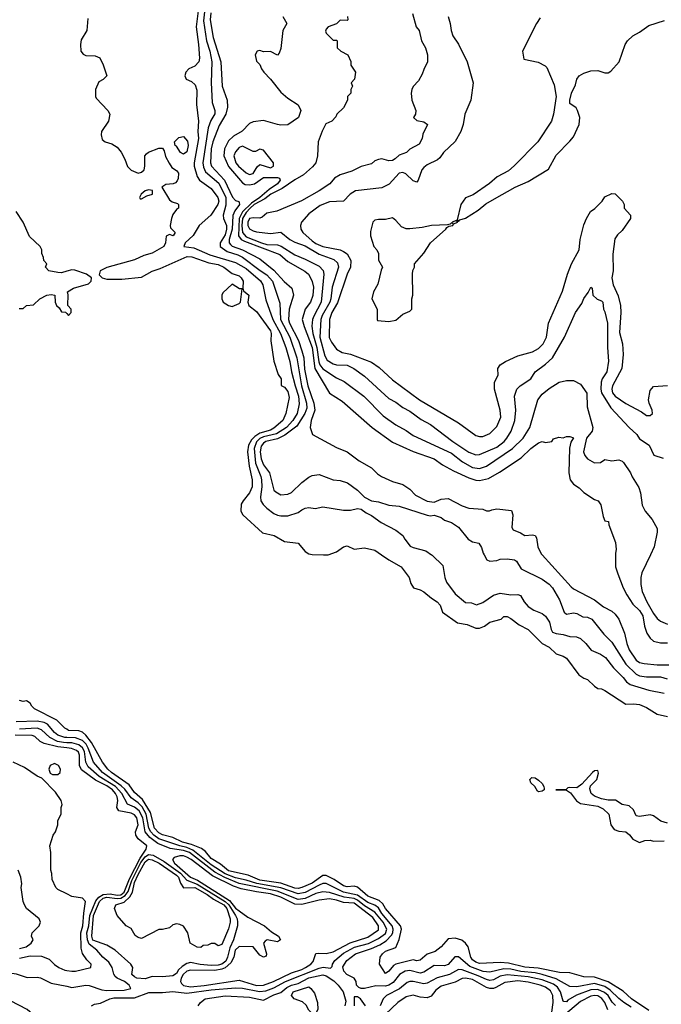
# Model space of a CAD drawing. Header units: inches. Extents: x 2348352 to 2479776, y 460422 to 613655.
# Tile 276 of 590: x 2379730 to 2383414, y 567419 to 573072. Entities that reach past the tile are written whole.
import ezdxf

# ---------------------------------------------------------------- set-up
doc = ezdxf.new("R2010")
doc.units = ezdxf.units.IN
doc.header["$MEASUREMENT"] = 0
for name, color, linetype in [('C3576', 7, 'Continuous'), ('C3577', 7, 'Continuous'), ('C3586', 7, 'Continuous'), ('C3587', 7, 'Continuous')]:
    doc.layers.add(name, color=color, linetype=linetype)

msp = doc.modelspace()

# ---------------------------------------------------------------- linework, layer by layer
at = {"layer": 'C3576', "color": 4}
for points, elevation in [([(2380000, 568998.1), (2379990, 569004.5), (2379942.7, 569050), (2379815.6, 569115.6), (2379799, 569130), (2379790, 569148), (2379770, 569162), (2379750, 569158), (2379730, 569164)], 64), ([(2380000, 568951.4), (2379990, 568951.7), (2379950, 568963.5), (2379930, 568978.9), (2379890, 569026.6), (2379870, 569037.6), (2379830, 569045.6), (2379710, 569040.4)], 68), ([(2380000, 568891.5), (2379950, 568897.3), (2379870, 568916), (2379848, 568928), (2379816.8, 568956.8), (2379802.6, 568962.6), (2379704.8, 568964.8)], 76), ([(2380000, 568921.2), (2379981.6, 568921.6), (2379948.2, 568928.2), (2379902.4, 568950), (2379855.3, 568995.3), (2379830, 569004.2), (2379730, 568999.4)], 72), ([(2380000, 568053), (2379950, 568078), (2379938, 568090), (2379916.4, 568136.4), (2379915.3, 568170), (2379909, 568190), (2379909, 568290), (2379904, 568330), (2379922, 568390), (2379935.3, 568410), (2379948.7, 568450), (2379950, 568474), (2379968, 568510), (2379968.7, 568550), (2379974, 568566), (2379969, 568590), (2379936.6, 568636.6), (2379857.5, 568717.5), (2379830, 568729.3), (2379758.3, 568778.3), (2379693.2, 568810)], 84), ([(2379730, 567740.5), (2379768, 567750), (2379795.3, 567770), (2379808, 567790), (2379798, 567810), (2379802, 567830), (2379842, 567870), (2379849, 567890), (2379842, 567910), (2379770, 567969.2), (2379757.2, 567990), (2379749.2, 568010), (2379738, 568090), (2379742, 568110), (2379737.2, 568150), (2379721.2, 568190)], 88), ([(2379730, 567684.2), (2379790, 567696.9), (2379855.1, 567695.1), (2379898.9, 567678.9), (2379930, 567647), (2379954, 567630), (2379990, 567616), (2380000, 567614.2)], 84), ([(2380000, 567254.2), (2379990, 567257.2), (2379930, 567241.2), (2379910, 567246), (2379870, 567284), (2379830, 567339), (2379773.2, 567390), (2379630, 567465.1), (2379610, 567473.2), (2379570, 567475.1), (2379543.7, 567490), (2379518, 567538), (2379514, 567570), (2379528, 567590), (2379610.3, 567610.3), (2379710, 567594.4), (2379772.3, 567572.3), (2379830, 567575.3), (2379850, 567572), (2379910, 567541.1), (2380000, 567522.6)], 76)]:
    msp.add_lwpolyline(points, dxfattribs=dict(at, elevation=elevation))
at = {"layer": 'C3576', "color": 4, "elevation": 84}
msp.add_lwpolyline([(2379930, 568801.2), (2379904.7, 568790), (2379898, 568770), (2379905.4, 568745.4), (2379918, 568738), (2379950, 568738), (2379962, 568750), (2379964, 568770), (2379953.2, 568790)], close=True, dxfattribs=at)
at = {"layer": 'C3577', "color": 4, "elevation": 64}
for points in [[(2380000, 571627.3), (2379970, 571618.9), (2379950, 571619.6), (2379898, 571630), (2379878, 571650), (2379886, 571670), (2379868.4, 571688.4), (2379867.3, 571707.3), (2379858, 571730), (2379858, 571750), (2379848, 571770), (2379786.6, 571826.6), (2379749.5, 571910), (2379709.8, 571969.8)], [(2379727.3, 571412.7), (2379750, 571414), (2379768.4, 571431.6), (2379810, 571434), (2379846, 571470), (2379886, 571490), (2379910, 571494.8), (2379931.3, 571490), (2379934, 571450), (2379942, 571430), (2379956.9, 571416.9), (2379970, 571394), (2379992.7, 571392.7), (2380000, 571384.8)]]:
    msp.add_lwpolyline(points, dxfattribs=at)
at = {"layer": 'C3586', "color": 4}
for points, elevation in [([(2381474.6, 570000), (2381500.4, 569999.6), (2381501.6, 570000)], 64), ([(2381808, 570000), (2381850.7, 569970.7), (2381921, 569930), (2381966.8, 569870), (2381975.3, 569835.3), (2381991, 569811), (2382030, 569798.8), (2382050, 569787.3), (2382094.8, 569750), (2382126.8, 569730), (2382144.9, 569710), (2382158, 569670), (2382244.7, 569610), (2382299.9, 569599.9), (2382350, 569579.1), (2382370, 569578), (2382399, 569590), (2382430, 569613.4), (2382495.3, 569630), (2382510, 569644.7), (2382530, 569644.7), (2382550, 569634.8), (2382597.5, 569597.5), (2382650.4, 569570.4), (2382730.3, 569490.3), (2382770.8, 569470), (2382810, 569431), (2382850, 569418.8), (2382870, 569406.8), (2382941, 569310), (2382970, 569290.8), (2382990, 569284.7), (2383030, 569244.7), (2383050, 569231.3), (2383070, 569231), (2383090, 569221), (2383210, 569142), (2383255.3, 569144.7), (2383290, 569141), (2383330, 569123), (2383390, 569085.3), (2383450, 569072.2)], 64), ([(2382095, 570000), (2382098, 569998), (2382159.1, 569939.1), (2382170.6, 569870), (2382181.7, 569841.7), (2382230, 569774.8), (2382290, 569726), (2382323.6, 569723.6), (2382352.7, 569712.7), (2382390, 569726.8), (2382450, 569767.3), (2382490, 569778.8), (2382550, 569770.7), (2382590, 569771), (2382606, 569766), (2382626.8, 569730), (2382650, 569702.8), (2382682.4, 569682.4), (2382730, 569662), (2382750, 569647.3), (2382772.1, 569612.1), (2382782, 569570), (2382790, 569556), (2382810, 569547.3), (2382850, 569542.8), (2382890, 569530.7), (2382928.1, 569528.1), (2382950, 569519.1), (2382981.6, 569490), (2383012.2, 569452.2), (2383066, 569430), (2383094, 569410), (2383139.1, 569350), (2383196.3, 569296.3), (2383214, 569270), (2383234.9, 569254.9), (2383343.4, 569223.4), (2383430, 569206)], 68), ([(2382396.3, 570000), (2382412, 569970), (2382430, 569962.8), (2382470, 569967.3), (2382490, 569974.8), (2382530, 569977.3), (2382570.6, 569970.6), (2382582.8, 569962.8), (2382610, 569918.8), (2382730, 569859.3), (2382770, 569830.6), (2382790.5, 569810), (2382830, 569741), (2382856, 569670), (2382870, 569658.8), (2382910, 569666.8), (2382930, 569662.8), (2382964.5, 569644.5), (2382990, 569641), (2383016, 569630), (2383083.5, 569543.5), (2383130, 569498.8), (2383210, 569372.7), (2383270, 569314), (2383290, 569305.7), (2383330, 569298.7), (2383410, 569299.5), (2383447.2, 569287.2)], 72), ([(2382729.8, 570000), (2382896.1, 569816.1), (2382910, 569804.9), (2383030, 569742), (2383082, 569702), (2383130, 569677.1), (2383150, 569658), (2383170.5, 569630), (2383203.8, 569550), (2383215.8, 569490), (2383230, 569454.8), (2383270, 569395.5), (2383290, 569381.6), (2383315.1, 569375.1), (2383390, 569367.4), (2383527.7, 569367.7)], 76), ([(2383151.3, 570000), (2383151, 569930), (2383164, 569890), (2383194.9, 569810), (2383217.1, 569770), (2383250, 569717.3), (2383290, 569680.4), (2383308.7, 569650), (2383318.4, 569590), (2383330.5, 569550), (2383350, 569522), (2383370, 569504.4), (2383410, 569494), (2383450, 569493.7)], 84), ([(2383352, 570000), (2383303.4, 569896.6), (2383297.3, 569870), (2383297.3, 569830), (2383304.9, 569790), (2383330.5, 569730), (2383370, 569662.8), (2383390, 569634.8), (2383410, 569618.8), (2383450, 569600.7)], 88), ([(2383343.3, 567383.3), (2383242.9, 567450), (2383194.8, 567494.8), (2383108.6, 567548.6), (2383030, 567575.3), (2382970, 567578), (2382890, 567600.9), (2382830, 567601.1), (2382707.7, 567627.7), (2382630, 567632), (2382536.3, 567656.3), (2382490, 567659.8), (2382370, 567653.3), (2382350, 567660.5), (2382330, 567674.5), (2382319.7, 567690), (2382305.6, 567750), (2382290.9, 567770.9), (2382268.2, 567788.2), (2382230, 567798.7), (2382190, 567796), (2382150, 567749.3), (2382116.7, 567723.3), (2382070, 567706.6), (2382030, 567672.7), (2382010, 567669.6), (2381990, 567674), (2381890.3, 567649.7), (2381877.3, 567642.7), (2381850, 567609), (2381830, 567595.3), (2381796, 567650), (2381799.3, 567690), (2381813.2, 567710), (2381830, 567724), (2381890, 567744.7), (2381908.3, 567791.7), (2381922, 567850), (2381916.2, 567870), (2381830, 567969.7), (2381815.8, 567995.8), (2381794.7, 568014.7), (2381730, 568039.3), (2381670, 568091.1), (2381650, 568098), (2381610, 568093.3), (2381590, 568098.5), (2381536.1, 568136.1), (2381490, 568159.1), (2381470, 568159.2), (2381410, 568115.5), (2381350.8, 568089.2), (2381330, 568084.5), (2381310, 568086.4), (2381230, 568113.8), (2381110, 568131.3), (2381041.6, 568161.6), (2380930, 568185.7), (2380883.2, 568223.2), (2380830, 568256), (2380797, 568297), (2380774.2, 568314.2), (2380717.5, 568337.5), (2380665.6, 568350), (2380610, 568377.1), (2380550, 568392.1), (2380530, 568403.5), (2380504.1, 568430), (2380480.4, 568520.4), (2380435.1, 568595.1), (2380390, 568634.7), (2380358.4, 568678.4), (2380256.9, 568750), (2380235.4, 568770), (2380206, 568810), (2380143.2, 568923.2), (2380110, 568963.5), (2380090, 568981.3), (2380070, 568989.7), (2380010, 568991.8), (2380000, 568998.1)], 64), ([(2383242.2, 567402.2), (2383199.7, 567430), (2383170, 567452.4), (2383121.4, 567501.4), (2383090, 567521.8), (2383030, 567538.2), (2382930, 567519.8), (2382890, 567521.1), (2382810, 567565.3), (2382731.1, 567591.1), (2382690, 567599.9), (2382607.8, 567607.8), (2382550, 567620.2), (2382510, 567622.3), (2382430, 567603.9), (2382391.4, 567608.6), (2382315.5, 567635.5), (2382250, 567691.8), (2382228.8, 567691.2), (2382190, 567648), (2382170, 567640.5), (2382110, 567642.4), (2382050, 567603.6), (2382030, 567598.7), (2381970, 567614), (2381942.8, 567610), (2381910.2, 567589.8), (2381875, 567545), (2381850, 567528.7), (2381830, 567522.7), (2381774.2, 567525.8), (2381710.4, 567509.6), (2381690, 567509.7), (2381676.6, 567516.6), (2381663.6, 567530), (2381661.6, 567550), (2381649.8, 567569.8), (2381608.4, 567590), (2381591.1, 567610), (2381585.3, 567634.7), (2381607.8, 567670), (2381658.4, 567710), (2381750, 567739.7), (2381798.5, 567761.5), (2381835.4, 567784.6), (2381864.6, 567815.4), (2381872.7, 567830), (2381875.3, 567850), (2381868, 567870), (2381810, 567941.5), (2381790, 567973.7), (2381770, 567988.7), (2381730, 568003.2), (2381670, 568045.4), (2381590, 568063), (2381490, 568112), (2381470, 568112.1), (2381450, 568103.8), (2381370, 568061.1), (2381330, 568054.3), (2381230, 568088), (2381092.7, 568112.7), (2381030, 568132.9), (2380970, 568145.4), (2380909.2, 568169.2), (2380830, 568220.6), (2380725.1, 568305.1), (2380690, 568320.4), (2380649.4, 568329.4), (2380530, 568368.4), (2380500.7, 568390), (2380482.4, 568410), (2380472.6, 568430), (2380457, 568510), (2380432.5, 568552.5), (2380410, 568575.5), (2380370, 568604.8), (2380334, 568654), (2380313.7, 568673.7), (2380206, 568750), (2380153.7, 568810), (2380124.2, 568890), (2380112, 568912), (2380090, 568933.8), (2380050, 568949.8), (2380000, 568951.4)], 68), ([(2380142, 567410), (2380159.3, 567420.7), (2380194.8, 567425.2), (2380248.6, 567451.4), (2380270, 567456), (2380390, 567456), (2380472.3, 567487.7), (2380550, 567486.7), (2380610, 567493.4), (2380690, 567482.6), (2380830, 567503), (2380970, 567514.2), (2381010, 567511.2), (2381108, 567492), (2381143.9, 567496.1), (2381190, 567514), (2381255.6, 567550), (2381450, 567626.7), (2381472, 567632), (2381514, 567626), (2381523.7, 567636.3), (2381527, 567650), (2381540.5, 567670), (2381590, 567712.3), (2381652.4, 567747.6), (2381732.3, 567767.7), (2381790, 567796.2), (2381830, 567825.2), (2381838.9, 567850), (2381816.8, 567890), (2381770, 567947.8), (2381710, 567984.5), (2381670, 568017.2), (2381650, 568025.8), (2381594.2, 568034.2), (2381510, 568061.2), (2381470, 568065.1), (2381430, 568055.1), (2381370, 568027.4), (2381330, 568021.8), (2381208.3, 568068.3), (2380990, 568113.7), (2380907.4, 568147.4), (2380850, 568178.5), (2380705.4, 568290), (2380670, 568302), (2380593.6, 568313.6), (2380522.6, 568342.6), (2380477.3, 568377.3), (2380451.4, 568410), (2380437.4, 568490), (2380417.1, 568530), (2380390, 568551.6), (2380349, 568569), (2380317.3, 568630), (2380279.8, 568670), (2380187.3, 568727.3), (2380123.3, 568783.3), (2380110.8, 568810), (2380101.7, 568870), (2380090.9, 568890.9), (2380070, 568909.8), (2380030, 568920.6), (2380000, 568921.2)], 72), ([(2380000, 567522.6), (2380030, 567516.5), (2380110, 567528.7), (2380130, 567527), (2380202.2, 567502.2), (2380230, 567499.2), (2380330, 567500.2), (2380369.2, 567510), (2380359.5, 567530), (2380331.2, 567551.2), (2380289, 567569), (2380279, 567579), (2380270, 567593.2), (2380260.3, 567630), (2380241.5, 567661.5), (2380208.5, 567690), (2380173.5, 567730), (2380130, 567765.3), (2380120.4, 567790), (2380116.1, 567830), (2380126.7, 567870), (2380133.5, 567930), (2380167.5, 568012.5), (2380185.3, 568034.7), (2380210, 568049.6), (2380250, 568053.3), (2380290, 568045.6), (2380310, 568048.2), (2380330, 568062.8), (2380361, 568139), (2380421.3, 568258.7), (2380456.2, 568310), (2380460.9, 568330), (2380409.5, 568370), (2380397, 568390), (2380394.5, 568410), (2380410.9, 568450), (2380403.1, 568490), (2380390, 568507.8), (2380370, 568516.8), (2380299.3, 568530), (2380288.3, 568548.3), (2380293.3, 568590), (2380289.8, 568610), (2380280.3, 568630), (2380263.1, 568650), (2380230, 568673.7), (2380165.9, 568705.9), (2380085.5, 568765.5), (2380073.1, 568790), (2380074.4, 568850), (2380067.2, 568867.2), (2380056.3, 568876.3), (2380028.3, 568888.3), (2380000, 568891.5)], 76), ([(2383450, 568459.1), (2383411.3, 568470), (2383370, 568501), (2383350, 568506.8), (2383290, 568498), (2383270, 568502), (2383255.3, 568535.3), (2383230, 568558), (2383190, 568566.8), (2383150.8, 568590.8), (2383110, 568591), (2383070, 568598.8), (2383030, 568614.8), (2383011, 568630), (2383004, 568656), (2383007.1, 568672.9), (2383044.7, 568710), (2383053.7, 568746.3), (2383050, 568762), (2383030, 568758.8), (2383019, 568750), (2382957.5, 568682.5), (2382930, 568662.8), (2382890, 568664.7), (2382878, 568662), (2382868, 568652), (2382809.2, 568650), (2382870, 568649.2), (2382893.2, 568633.2), (2382926.6, 568586.6), (2382950, 568572.3), (2383050, 568557.2), (2383080.9, 568540.9), (2383112.7, 568510), (2383125.2, 568450), (2383143.2, 568423.2), (2383170, 568413.2), (2383210, 568408.7), (2383232.1, 568392.1), (2383250, 568368), (2383288.4, 568348.4), (2383319.6, 568360.4), (2383350, 568362), (2383370, 568355.3), (2383430, 568358)], 56), ([(2380000, 567614.2), (2380030, 567608.9), (2380050, 567608.9), (2380138, 567630), (2380141.2, 567650), (2380115.4, 567675.4), (2380091.6, 567711.6), (2380082.2, 567742.2), (2380080.7, 567830), (2380092.2, 567870), (2380097.6, 567942.4), (2380108.7, 568008.7), (2380090, 568028), (2380030, 568038), (2380000, 568053)], 84), ([(2383151.6, 567411.6), (2383132.2, 567432.2), (2383108.6, 567470), (2383088, 567488), (2383050, 567503.4), (2383010, 567502), (2382927.6, 567472.4), (2382877.3, 567442.7), (2382870, 567433.2), (2382854.6, 567434.6), (2382850, 567438), (2382836.3, 567490), (2382817.7, 567517.7), (2382794.9, 567534.9), (2382730, 567560.6), (2382650, 567577.6), (2382530, 567588.8), (2382490, 567581.4), (2382450, 567560.4), (2382430, 567556.8), (2382410, 567560.9), (2382363, 567583), (2382270, 567616.8), (2382250, 567618.3), (2382198.8, 567590), (2382127.9, 567572.1), (2382070, 567540.5), (2382050, 567537.4), (2381990, 567549.7), (2381970, 567549.7), (2381955.6, 567544.4), (2381911.4, 567508.6), (2381835.5, 567470), (2381817.1, 567450), (2381800.3, 567410)], 72), ([(2380755.3, 567410), (2380768, 567430), (2380795.3, 567450), (2380910, 567468), (2381050, 567461.1), (2381130, 567442.4), (2381190, 567473.4), (2381230, 567487.2), (2381264.8, 567515.2), (2381290, 567528.4), (2381330, 567539.3), (2381390, 567571), (2381470, 567589.1), (2381490, 567583.6), (2381533.4, 567553.4), (2381558.2, 567530), (2381586.9, 567490), (2381602.9, 567437.1), (2381596.5, 567410)], 68), ([(2382786.7, 567373.3), (2382793.5, 567430), (2382792.1, 567470), (2382777.5, 567497.5), (2382750, 567517.6), (2382719.3, 567530), (2382650, 567547), (2382590, 567553.3), (2382516.4, 567543.6), (2382464.6, 567515.4), (2382450, 567509.8), (2382430, 567509.8), (2382410, 567516.4), (2382330, 567562.2), (2382290.3, 567569.7), (2382270, 567566.6), (2382230, 567547.3), (2382150, 567524), (2382120.2, 567499.8), (2382093.7, 567466.3), (2382070, 567456.9), (2382030, 567460.4), (2381990, 567471.6), (2381950, 567462), (2381902, 567430), (2381830, 567363.5)], 76), ([(2381716.4, 567410), (2381686.6, 567450), (2381670, 567462.9), (2381650, 567462), (2381650.3, 567410)], 72), ([(2383107.2, 567387.2), (2383089.7, 567430), (2383073.3, 567453.3), (2383050, 567468.4), (2383030, 567470.7), (2383010, 567466.2), (2382950, 567436.4), (2382828.6, 567331.4)], 76)]:
    msp.add_lwpolyline(points, dxfattribs=dict(at, elevation=elevation))
for points, elevation in [([(2382710, 568639), (2382702.7, 568642.7), (2382689, 568670), (2382665.2, 568690), (2382659, 568710), (2382670, 568721), (2382690, 568718.8), (2382710, 568706.8), (2382730, 568686), (2382740.7, 568670), (2382741, 568659), (2382741, 568650), (2382730, 568642.7)], 56), ([(2380830, 567642.9), (2380767.1, 567647.1), (2380710, 567658.9), (2380690, 567653.3), (2380663, 567637), (2380642.6, 567617.4), (2380630, 567596), (2380610, 567582), (2380550, 567577.2), (2380490, 567579.6), (2380450, 567565.4), (2380402, 567570), (2380390, 567577.2), (2380374, 567590), (2380379, 567630), (2380369, 567650), (2380279, 567730), (2380230, 567758), (2380150, 567788.2), (2380143.9, 567810), (2380153.6, 567930), (2380188.2, 568010), (2380210, 568028.4), (2380230, 568033.7), (2380290, 568027.1), (2380310, 568029.5), (2380336.5, 568043.5), (2380352.9, 568067.1), (2380374.9, 568130), (2380426.5, 568233.5), (2380450, 568266.8), (2380470, 568280.1), (2380496.3, 568276.3), (2380560, 568240), (2380652.8, 568172.8), (2380690, 568131.9), (2380750, 568109), (2380910.1, 568010.1), (2380931.3, 567990), (2380969.3, 567930), (2380979.1, 567910), (2380981.3, 567890), (2380980.2, 567870), (2380958.2, 567790), (2380937.4, 567742.6), (2380923.2, 567690), (2380912.9, 567667.1), (2380891.5, 567650), (2380870, 567644.3)], 72), ([(2380670, 568088.2), (2380736.4, 568090), (2380807.2, 568050), (2380842.7, 568022.7), (2380903.2, 567990), (2380919, 567970), (2380939.1, 567910), (2380939.6, 567890), (2380930, 567853.2), (2380890, 567762), (2380870, 567755.3), (2380850, 567768), (2380830, 567768), (2380810, 567758), (2380783.6, 567756.4), (2380770, 567746), (2380750, 567748), (2380708.7, 567770), (2380695.3, 567830), (2380670, 567868), (2380650, 567878), (2380630, 567882), (2380610, 567875.3), (2380590, 567858), (2380550, 567848), (2380530, 567848), (2380430, 567798), (2380410, 567802), (2380393.6, 567813.6), (2380370, 567855.3), (2380342, 567870), (2380289.3, 567930), (2380274, 567970), (2380282, 567990), (2380330, 568006.4), (2380363.1, 568036.9), (2380377.2, 568062.8), (2380390, 568118.7), (2380410, 568165.2), (2380450, 568237.1), (2380470, 568251.6), (2380490, 568249.1), (2380531.5, 568230), (2380630, 568161.1), (2380642.2, 568150), (2380654.1, 568114.1)], 68), ([(2380650, 568271.8), (2380617.5, 568262.5), (2380608, 568250), (2380618.9, 568230), (2380711.6, 568150), (2380751.1, 568131.1), (2380934.3, 568014.3), (2380970, 567971.1), (2380990, 567955), (2381040, 567920), (2381135.8, 567870), (2381175.3, 567835.3), (2381217.1, 567810), (2381226.8, 567790), (2381210, 567778), (2381150.9, 567789.1), (2381138.8, 567781.2), (2381131, 567770), (2381146.8, 567710), (2381144.7, 567695.3), (2381131, 567689), (2381110, 567701.2), (2381070, 567749), (2380990, 567752), (2380968.2, 567730), (2380960.3, 567690), (2380942.8, 567657.2), (2380910.8, 567629.2), (2380890, 567620.2), (2380850, 567614), (2380710, 567615.3), (2380690, 567608.9), (2380668.6, 567591.4), (2380658, 567570), (2380654, 567550), (2380658.5, 567538.5), (2380670, 567526.5), (2380710, 567519.3), (2380790, 567527.1), (2380990, 567558.3), (2381090, 567527.5), (2381130, 567528.4), (2381187.6, 567550), (2381290, 567600.8), (2381350, 567618.9), (2381371.3, 567630), (2381401.3, 567650), (2381414.9, 567665.1), (2381429.7, 567710.3), (2381446.2, 567713.8), (2381490, 567711.3), (2381530, 567720.3), (2381627.3, 567772.7), (2381730, 567803.9), (2381790, 567846.7), (2381790.9, 567870), (2381757.6, 567917.6), (2381650, 567999.8), (2381590, 568003.7), (2381550, 568018), (2381510, 568024.1), (2381450, 568017.2), (2381350, 567992.1), (2381310, 567994), (2381230, 568033.6), (2381170, 568053.2), (2381090, 568064.2), (2381002.5, 568082.5), (2380957, 568097), (2380837.7, 568157.7), (2380715.4, 568250), (2380690, 568264.4), (2380670, 568271.6)], 76), ([(2381430, 567367.8), (2381406, 567370), (2381390, 567386), (2381375.2, 567415.2), (2381353.9, 567433.9), (2381306.6, 567450), (2381291.6, 567470), (2381300.5, 567490), (2381390, 567519.1), (2381402.8, 567510), (2381423.4, 567483.4), (2381440.4, 567430), (2381442.4, 567390)], 64)]:
    msp.add_lwpolyline(points, close=True, dxfattribs=dict(at, elevation=elevation))
at = {"layer": 'C3587', "color": 4}
for points, elevation in [([(2380757.4, 573137.4), (2380743.7, 573030), (2380756, 572930), (2380762, 572850), (2380759.5, 572830), (2380735.6, 572804.4), (2380700.7, 572790), (2380683.8, 572770), (2380679.1, 572750), (2380686, 572730), (2380717.2, 572717.2), (2380738.6, 572698.5), (2380746.4, 572666.4), (2380745.1, 572585.1), (2380757.1, 572490), (2380752.7, 572430), (2380757, 572390), (2380731.7, 572250), (2380731.7, 572230), (2380750, 572170.8), (2380762.4, 572150), (2380830, 572101.6), (2380868.7, 572050), (2380874.4, 572030), (2380868.5, 572010), (2380827, 571950), (2380761.6, 571890), (2380726.4, 571833.6), (2380680.7, 571790), (2380672, 571770), (2380730, 571762), (2380822.2, 571722.2), (2380970, 571677.4), (2381030, 571644), (2381112.7, 571572.7), (2381127.2, 571550), (2381144.2, 571464.2), (2381183.2, 571350), (2381226.9, 571270), (2381257.7, 571190), (2381281.1, 571110), (2381290.2, 571050), (2381311.1, 570970), (2381331.8, 570910), (2381334.2, 570865.8), (2381322.7, 570810), (2381298.5, 570770), (2381262, 570730), (2381204.9, 570695.1), (2381130, 570676.1), (2381110, 570667), (2381090, 570648), (2381076.8, 570610), (2381085.1, 570525.1), (2381115.2, 570450), (2381118.3, 570430), (2381120.3, 570390), (2381112.4, 570332.4), (2381115.5, 570310), (2381128.7, 570288.7), (2381150, 570267.3), (2381190, 570237.3), (2381210, 570226.8), (2381230, 570222.8), (2381270, 570222.8), (2381330, 570242.8), (2381350, 570258.8), (2381370, 570266.8), (2381390, 570271), (2381426.4, 570266.4), (2381470, 570276), (2381590, 570256), (2381630, 570256), (2381670, 570266), (2381690, 570261), (2381719.8, 570239.8), (2381750, 570226), (2381805.2, 570185.2), (2381890, 570141), (2381930.6, 570110.6), (2381941, 570090), (2381972, 570050), (2381990, 570041), (2382062, 570022), (2382095, 570000)], 68), ([(2380798.4, 573190), (2380785, 573065), (2380803.6, 572950), (2380822.7, 572890), (2380832.9, 572830), (2380830.3, 572710), (2380835.9, 572595.9), (2380850.5, 572550), (2380850.5, 572530.5), (2380827.7, 572492.3), (2380812.9, 572450), (2380782.4, 572250), (2380785.4, 572225.4), (2380798, 572198), (2380874, 572134), (2380912.9, 572050), (2380913.6, 572006.4), (2380898, 571950), (2380900.7, 571930), (2380917.4, 571890), (2380918.5, 571870), (2380910, 571837), (2380882, 571790), (2380881, 571770), (2380921.2, 571741.2), (2380982.3, 571722.3), (2381010, 571707.6), (2381111.1, 571631.1), (2381150, 571607), (2381182, 571570), (2381224.2, 571444.2), (2381228, 571350), (2381282, 571250), (2381322.2, 571130), (2381348.3, 570970), (2381377.2, 570870), (2381378, 570842), (2381368, 570810), (2381321, 570739), (2381253.5, 570686.5), (2381210, 570666.2), (2381144.4, 570650), (2381130, 570641), (2381116, 570624), (2381111.1, 570590), (2381116.5, 570550), (2381130, 570517.1), (2381163.7, 570470), (2381190, 570371.3), (2381200.4, 570360.4), (2381230, 570344.9), (2381270, 570347.3), (2381290, 570357.3), (2381350, 570414.8), (2381390, 570446), (2381410, 570454.8), (2381450, 570461), (2381530, 570431), (2381570, 570426), (2381613.2, 570413.2), (2381670, 570371), (2381710.8, 570330), (2381750, 570310.4), (2381790, 570303.7), (2381850, 570285.3), (2381910, 570278), (2382070, 570227.7), (2382090, 570224), (2382110, 570226.8), (2382150, 570214.8), (2382170, 570198), (2382210, 570186), (2382250, 570158), (2382304.7, 570090), (2382330, 570074), (2382366, 570066), (2382382, 570042), (2382391, 570010), (2382396.3, 570000)], 72), ([(2380827.1, 573110), (2380823.9, 573070), (2380840.2, 572970), (2380884.9, 572830), (2380893.7, 572690), (2380920.9, 572610), (2380923.6, 572570), (2380913.8, 572530), (2380876.4, 572463.6), (2380838.4, 572370), (2380830.2, 572330), (2380825.8, 572250), (2380831.7, 572230), (2380907.1, 572150), (2380952, 572052), (2380970, 572034), (2380988, 572028), (2380990, 572022), (2380991.5, 572010), (2380965, 571975), (2380953.2, 571946.8), (2380950.6, 571870), (2380932.9, 571810), (2380933.8, 571790), (2380940.1, 571780.1), (2380950.7, 571770.8), (2381010, 571750.2), (2381110, 571698), (2381190, 571634.6), (2381249.2, 571569.2), (2381293.4, 571530), (2381303, 571490), (2381278, 571410), (2381274.2, 571350), (2381280.2, 571330), (2381331, 571230), (2381350, 571170.7), (2381361.1, 571130), (2381365.8, 571065.8), (2381385.6, 570970), (2381419.1, 570870), (2381424, 570830), (2381403.1, 570770), (2381398.8, 570730), (2381412, 570690), (2381550, 570614.8), (2381610, 570590.7), (2381679.9, 570539.9), (2381750, 570498.8), (2381784.7, 570464.7), (2381808.3, 570448.3), (2381870, 570420.7), (2381930, 570402.8), (2381970, 570376), (2382002, 570342), (2382070, 570307), (2382110, 570301.6), (2382150, 570318.8), (2382190, 570322.8), (2382270, 570280.7), (2382310, 570267.3), (2382390, 570261), (2382410, 570251.3), (2382428.4, 570251.6), (2382441.2, 570258.8), (2382470, 570262.8), (2382554.8, 570254.8), (2382561, 570230), (2382556.9, 570156.9), (2382563.5, 570143.5), (2382606.4, 570126.4), (2382631, 570111), (2382674, 570114), (2382690.6, 570110.6), (2382697.5, 570097.5), (2382705.3, 570045.3), (2382725.1, 570005.1), (2382729.8, 570000)], 76), ([(2381240.7, 573090), (2381264.7, 573050), (2381240.5, 573010), (2381230, 572906), (2381219.8, 572880.2), (2381210, 572868.7), (2381170, 572888.7), (2381130, 572888), (2381110, 572895.3), (2381094, 572890), (2381082, 572870), (2381090, 572834), (2381110, 572814), (2381118, 572790), (2381131.3, 572770), (2381170.6, 572730.6), (2381230, 572654.8), (2381270, 572621), (2381330, 572582), (2381344.7, 572550), (2381330.7, 572509.3), (2381270, 572468.7), (2381230, 572466), (2381210, 572469.3), (2381130, 572492.7), (2381070, 572486), (2381050, 572476), (2381008.5, 572431.5), (2380957.1, 572402.9), (2380930, 572376.2), (2380906.9, 572330), (2380902.8, 572290), (2380930, 572228.9), (2381010, 572135.8), (2381025.7, 572125.7), (2381050, 572123.2), (2381078.4, 572130), (2381130, 572164.9), (2381210, 572166), (2381222, 572162), (2381226, 572150), (2381210.2, 572130), (2381162.7, 572097.3), (2381109.4, 572050), (2381061, 572019), (2381010, 571968.4), (2380989.6, 571930), (2380986.9, 571830), (2381001.5, 571810), (2381020.7, 571800.6), (2381223.2, 571723.2), (2381270, 571682.6), (2381367.1, 571627.1), (2381388.2, 571610), (2381396.5, 571596.5), (2381409.1, 571569.1), (2381416.5, 571536.5), (2381412.6, 571487.4), (2381400.3, 571450), (2381370, 571409.3), (2381353.1, 571350), (2381363.9, 571310), (2381410.1, 571190), (2381425.5, 571070), (2381510, 570928), (2381581.7, 570881.7), (2381754.8, 570730), (2381870, 570645.5), (2381990, 570592.7), (2382110, 570550.4), (2382157, 570517), (2382222, 570482), (2382310, 570441.1), (2382350, 570428.5), (2382370, 570426.7), (2382421.3, 570438.7), (2382485.6, 570474.4), (2382610, 570556.3), (2382666, 570610), (2382710, 570642.8), (2382730, 570651), (2382750, 570644.7), (2382786, 570650), (2382795.3, 570664.7), (2382825.6, 570674.4), (2382850, 570671), (2382870, 570678), (2382890, 570678), (2382910, 570672), (2382894, 570646), (2382888.1, 570611.9), (2382884, 570470), (2382891, 570430), (2382910, 570404.7), (2382943.5, 570383.5), (2382970, 570358), (2383030, 570318), (2383052, 570310), (2383066.4, 570286.4), (2383079.8, 570219.8), (2383090, 570194), (2383112, 570190), (2383112.7, 570172.7), (2383150.9, 570070.9), (2383156, 570030), (2383151.3, 570010), (2383151.3, 570000)], 84), ([(2381612, 573090), (2381614, 573070), (2381610, 573066), (2381570, 573068), (2381550, 573048), (2381502, 573030), (2381490, 573018), (2381485.4, 573005.4), (2381490, 572994), (2381530, 572954), (2381550, 572954), (2381554, 572950), (2381554, 572910), (2381574, 572890), (2381614, 572870), (2381631.1, 572831.1), (2381632, 572810), (2381658, 572770), (2381652, 572730), (2381634, 572710), (2381642, 572690), (2381632, 572670), (2381632, 572650), (2381612, 572630), (2381612, 572610), (2381590, 572566), (2381552, 572530), (2381545.4, 572514.6), (2381522, 572490), (2381487.1, 572472.9), (2381467.5, 572432.5), (2381444.9, 572370), (2381441, 572290), (2381430.5, 572249.5), (2381412.4, 572227.6), (2381359.6, 572180.4), (2381310, 572153), (2381236.7, 572103.3), (2381172.4, 572070), (2381137.2, 572042.8), (2381076.9, 572010), (2381054.5, 571990), (2381030, 571964.8), (2381009.6, 571930), (2381005.2, 571890), (2381010.2, 571850), (2381030, 571826), (2381118, 571790), (2381150, 571781.5), (2381210, 571778.3), (2381231.2, 571771.2), (2381310, 571721.3), (2381370, 571697.1), (2381450, 571656.4), (2381471.8, 571631.8), (2381476.5, 571610), (2381460.9, 571450), (2381418.9, 571370), (2381411.7, 571350), (2381407.8, 571312.2), (2381412.9, 571270), (2381437, 571190), (2381447, 571107), (2381452.7, 571090), (2381470, 571067.2), (2381550, 571015.5), (2381593.8, 570993.8), (2381706.8, 570910), (2381817.3, 570797.3), (2381890, 570744.9), (2381950, 570713.4), (2381990, 570685.5), (2382210, 570583.7), (2382272.8, 570532.8), (2382330, 570501.3), (2382370, 570494.4), (2382410, 570508.2), (2382559.5, 570610), (2382620.9, 570670), (2382659.3, 570730), (2382705.2, 570890), (2382730, 570921), (2382770, 570954.8), (2382828.7, 570990), (2382870, 571000.5), (2382910, 571000.3), (2382950, 570979.3), (2382987.5, 570927.5), (2382988.5, 570850), (2383021.6, 570730), (2383017.3, 570710), (2382984.4, 570670), (2382968, 570590), (2382976, 570570), (2382990, 570551.3), (2383030, 570527.3), (2383066, 570530), (2383090, 570546), (2383130, 570538.8), (2383170, 570544.7), (2383190, 570538), (2383198, 570530), (2383238, 570470), (2383246.4, 570446.4), (2383285.4, 570385.4), (2383295.3, 570355.3), (2383305.4, 570285.4), (2383321, 570250), (2383362.5, 570202.5), (2383390.6, 570150.6), (2383390.8, 570130), (2383373.7, 570046.3), (2383352, 570000)], 88), ([(2381986.4, 573106.4), (2382006, 573030), (2382024.7, 573010), (2382038, 572950), (2382061, 572910), (2382071.1, 572868.9), (2382071.1, 572828.9), (2382050, 572786), (2382042, 572758), (2382019.8, 572720.2), (2381990, 572688), (2381981, 572670), (2381978.8, 572650), (2381982.8, 572610), (2382004.7, 572550), (2382002, 572530), (2381992, 572510), (2382010, 572492), (2382050, 572484.7), (2382071.3, 572470), (2382045.4, 572414.6), (2382042, 572390), (2382023.6, 572356.4), (2381970, 572328), (2381950.8, 572309.2), (2381910, 572294), (2381887.1, 572272.9), (2381870, 572264), (2381850, 572261.2), (2381810, 572272.3), (2381790, 572269.2), (2381770, 572261.2), (2381750, 572244), (2381690, 572229), (2381638, 572202), (2381570, 572181.2), (2381538, 572162), (2381510.3, 572129.7), (2381450, 572089.5), (2381348.3, 572031.7), (2381207.1, 571972.9), (2381150, 571961.2), (2381123, 571937), (2381110, 571932), (2381070, 571934.7), (2381050.4, 571929.6), (2381040.3, 571910), (2381040.3, 571890), (2381050, 571870.7), (2381070, 571859.3), (2381090, 571853), (2381170, 571844), (2381230, 571851), (2381282, 571810), (2381310, 571794), (2381370, 571773.4), (2381450, 571725.7), (2381534.3, 571694.3), (2381555.3, 571675.3), (2381560.4, 571650), (2381524.4, 571535.6), (2381516.1, 571470), (2381510.2, 571450), (2381467.3, 571372.7), (2381459.7, 571350), (2381453.2, 571250), (2381481.6, 571141.6), (2381496.1, 571116.1), (2381530, 571095.3), (2381550, 571090.4), (2381610, 571088.2), (2381648.6, 571068.6), (2381710, 571024.9), (2381850, 570897.3), (2381890, 570876.3), (2381930, 570844.9), (2381970, 570824.9), (2382036.4, 570776.4), (2382090, 570747.7), (2382217.3, 570650), (2382310, 570588.4), (2382350, 570574.4), (2382370, 570576.4), (2382470, 570618.4), (2382512, 570650), (2382527.3, 570670), (2382551.8, 570710), (2382573.6, 570770), (2382579.6, 570830), (2382572.3, 570910), (2382585.2, 570950), (2382604, 570970), (2382665.2, 571010), (2382690, 571051), (2382750, 571094), (2382789.6, 571130.4), (2382859.3, 571250), (2382921.2, 571390), (2382957.5, 571442.5), (2382970, 571471.3), (2382995.3, 571504.7), (2383010, 571536), (2383018, 571530), (2383022, 571490), (2383046.4, 571466.4), (2383070, 571458), (2383078, 571450), (2383082, 571410), (2383090, 571394), (2383105.5, 571330), (2383104.9, 571190), (2383110.6, 571110.6), (2383101.6, 571050), (2383074.9, 571010), (2383068.5, 570990), (2383066.4, 570950), (2383070.3, 570930), (2383124.2, 570844.2), (2383230.4, 570730.4), (2383274, 570690), (2383290, 570666), (2383344.7, 570630), (2383371.6, 570571.6), (2383426, 570554)], 92), ([(2382190.5, 573090.5), (2382202.8, 573050), (2382206.8, 573010), (2382218, 572978), (2382250, 572931.3), (2382298.8, 572830), (2382333.4, 572710), (2382320.7, 572610), (2382286.8, 572530), (2382277.3, 572470), (2382264, 572430), (2382230, 572373.2), (2382164, 572310), (2382142, 572278), (2382130, 572268), (2382070, 572239.3), (2382050, 572224), (2382038.8, 572210), (2382018.8, 572150), (2382010, 572139), (2381990, 572146.6), (2381947.1, 572187.1), (2381930, 572195.1), (2381910, 572191.3), (2381851.7, 572128.3), (2381810, 572107.3), (2381658, 572090), (2381627.3, 572070), (2381590.4, 572029.6), (2381510, 572025.6), (2381454.9, 572005.1), (2381390, 571958), (2381347.7, 571910), (2381342, 571890), (2381344.9, 571870), (2381355.5, 571850), (2381410, 571802.3), (2381430, 571787.7), (2381470, 571769.1), (2381570, 571750.3), (2381590, 571741.1), (2381610, 571728.2), (2381631.6, 571690), (2381630.3, 571650), (2381610.2, 571609.8), (2381554.5, 571445.5), (2381522.7, 571390), (2381508.9, 571350), (2381507.2, 571247.2), (2381519.9, 571219.9), (2381550, 571181), (2381582, 571162), (2381630, 571152.2), (2381750, 571105.5), (2381795.1, 571075.1), (2381870, 571004), (2382026.8, 570890), (2382250, 570757.3), (2382350, 570684.7), (2382370, 570678), (2382390, 570678), (2382430, 570696), (2382470, 570736), (2382492, 570790), (2382489.3, 570830), (2382456, 570950), (2382457.2, 570990), (2382477.2, 571030), (2382475.3, 571070), (2382488.7, 571090), (2382519, 571110), (2382590, 571142), (2382674.9, 571165.1), (2382710, 571184.9), (2382735.1, 571210), (2382754.5, 571250), (2382766, 571330), (2382847.2, 571512.8), (2382876, 571610), (2382899.3, 571670), (2382942.7, 571750), (2382949, 571810), (2382970, 571894), (2382984, 571930), (2383008.7, 571970), (2383032.9, 571987.1), (2383075.3, 572030), (2383090, 572054), (2383130, 572074), (2383150, 572072), (2383192, 572030), (2383202, 572010), (2383202, 571990), (2383238, 571950), (2383238, 571930), (2383190, 571862), (2383163.5, 571836.5), (2383147.1, 571812.9), (2383135.3, 571724.7), (2383138.8, 571630), (2383130.8, 571589.2), (2383138, 571550), (2383165.9, 571485.8), (2383179.5, 571430), (2383182, 571390), (2383175.2, 571275.2), (2383192.2, 571210), (2383195.8, 571150), (2383188.2, 571070), (2383134.9, 570970), (2383130.5, 570950), (2383133.4, 570930), (2383150, 570910.7), (2383210, 570868), (2383301, 570821), (2383330, 570798.8), (2383350, 570798.8), (2383364, 570810), (2383362.7, 570830), (2383344, 570870), (2383341.2, 570890), (2383350, 570942), (2383370, 570966), (2383450, 570972.4)], 96), ([(2382718.5, 573081.5), (2382697.3, 573050), (2382618, 572890), (2382624.7, 572844.7), (2382707.1, 572827.1), (2382747.1, 572807.1), (2382756.8, 572796.8), (2382798.5, 572698.5), (2382811, 572630), (2382795.5, 572530), (2382783, 572490), (2382705.5, 572370), (2382570, 572232.3), (2382536.1, 572203.9), (2382471.3, 572170), (2382427.9, 572132.1), (2382333.7, 572066.3), (2382290, 572049.2), (2382263.8, 572010), (2382242, 571922), (2382250, 571914), (2382258, 571922), (2382290, 571931.3), (2382362, 571978), (2382406, 572014), (2382456.5, 572043.5), (2382575.3, 572110), (2382650, 572143), (2382766.7, 572213.3), (2382810, 572294), (2382890, 572373.4), (2382910, 572399.1), (2382942, 572470), (2382946, 572510), (2382934, 572550), (2382925.2, 572565.2), (2382888.7, 572590), (2382888.7, 572610), (2382898, 572650), (2382922, 572698), (2382929.3, 572730.7), (2382942, 572750), (2382970, 572764.7), (2383010, 572777.3), (2383050, 572780.5), (2383090, 572767), (2383110, 572767.2), (2383124.2, 572775.8), (2383171.5, 572830), (2383207, 572930), (2383219.5, 572950), (2383250, 572979.3), (2383290, 573000.5), (2383342, 573038), (2383432.8, 573067.2)], 104), ([(2380122, 573078), (2380116, 573010), (2380083.5, 572956.5), (2380078.8, 572930), (2380081, 572890), (2380094, 572874), (2380110, 572866), (2380163.6, 572863.6), (2380190, 572852), (2380210, 572812), (2380231, 572750), (2380210, 572728), (2380185.4, 572714.6), (2380164.7, 572670), (2380166, 572630), (2380170, 572622), (2380236, 572550), (2380246.8, 572530), (2380241, 572490), (2380200.5, 572430), (2380197.1, 572410), (2380203.9, 572383.9), (2380221, 572370), (2380259, 572359), (2380290, 572340.7), (2380312, 572312), (2380334, 572270), (2380348.5, 572228.5), (2380370, 572207.7), (2380410, 572190.7), (2380430, 572196), (2380444, 572210), (2380449.3, 572230.7), (2380449, 572290), (2380458, 572302), (2380470, 572311), (2380530, 572334), (2380550, 572334), (2380559.6, 572319.6), (2380567.1, 572287.1), (2380587.5, 572247.5), (2380604, 572224), (2380630, 572206), (2380642.8, 572190), (2380639.8, 572160.2), (2380634.4, 572145.6), (2380624.5, 572135.5), (2380610.7, 572129.3), (2380570, 572126), (2380546.8, 572110), (2380590, 572038), (2380605.2, 572025.2), (2380636, 572016), (2380642, 572010), (2380642, 571990), (2380630, 571982), (2380610, 571954), (2380601.6, 571930), (2380594.8, 571890), (2380596.9, 571876.9), (2380622, 571850), (2380611.3, 571830), (2380590, 571838), (2380571.6, 571828.4), (2380568.2, 571790), (2380557.6, 571770), (2380490, 571731.5), (2380442.5, 571717.5), (2380390, 571692.8), (2380230, 571649.8), (2380192.7, 571630), (2380186, 571606), (2380203, 571590), (2380230, 571581.3), (2380317.2, 571582.8), (2380430, 571594.3), (2380490, 571627.4), (2380537.4, 571642.6), (2380691.5, 571711.5), (2380718, 571710), (2380816.7, 571676.7), (2380870, 571666), (2380902, 571650), (2380950, 571615.5), (2380990, 571600.7), (2381002.8, 571590), (2381012.7, 571570), (2381010.6, 571530.6), (2381015.3, 571515.3), (2381046, 571490), (2381041, 571450), (2381046, 571430), (2381090, 571396.3), (2381170, 571284.7), (2381174, 571270), (2381172.7, 571227.3), (2381190, 571111.3), (2381214.8, 571034.8), (2381231, 571010), (2381232, 570972), (2381250, 570962), (2381270, 570938), (2381278, 570902), (2381257.6, 570810), (2381242, 570770), (2381190, 570726.2), (2381170, 570715.3), (2381110, 570697.8), (2381081, 570679), (2381061.2, 570658.8), (2381043.6, 570630), (2381038.5, 570590), (2381048.1, 570508.1), (2381064.6, 570430), (2381064.6, 570390), (2381050, 570355.1), (2381013, 570310), (2381002, 570290), (2381000.7, 570250), (2381011, 570230), (2381125.2, 570125.2), (2381192, 570110), (2381250, 570076), (2381330, 570066), (2381370, 570018), (2381390, 570006), (2381410, 570001), (2381474.6, 570000)], 64), ([(2380000, 571384.8), (2380010, 571374), (2380026, 571390), (2380026, 571410), (2380006, 571430), (2380008.4, 571491.6), (2380005.2, 571510), (2380039, 571530), (2380125.6, 571554.4), (2380139.7, 571570), (2380142.4, 571590), (2380114, 571610), (2380046.9, 571633.1), (2380030, 571635.6), (2380000, 571627.3)], 64), ([(2381501.6, 570000), (2381550, 570016), (2381590, 570044.7), (2381610, 570051.3), (2381651.6, 570031.6), (2381710, 570038.8), (2381770, 570026), (2381808, 570000)], 64)]:
    msp.add_lwpolyline(points, dxfattribs=dict(at, elevation=elevation))
for points, elevation in [([(2380670, 572299.5), (2380653.2, 572310), (2380630, 572345.2), (2380622, 572350), (2380619, 572370), (2380644.7, 572395.3), (2380670, 572400.4), (2380694, 572374), (2380698.3, 572350), (2380690, 572313.2)], 64), ([(2381010, 572346), (2380990, 572337.2), (2380970, 572313.2), (2380960.4, 572290), (2380970.4, 572250), (2380986.4, 572230), (2381030, 572192.7), (2381050, 572183.8), (2381070, 572188), (2381093.8, 572226.2), (2381110, 572241), (2381170, 572221), (2381188, 572230), (2381188, 572250), (2381130, 572322), (2381110, 572328.7), (2381084.7, 572315.3), (2381070, 572314)], 88), ([(2380470, 572095.1), (2380450, 572089), (2380426.8, 572070), (2380418, 572050), (2380422.8, 572042.8), (2380430, 572042.8), (2380460.5, 572059.5), (2380492.3, 572070), (2380491.9, 572091.9)], 64), ([(2381870, 571934), (2381830, 571924), (2381790, 571925.2), (2381770, 571921.2), (2381758.8, 571910), (2381744.1, 571855.9), (2381743.8, 571830), (2381763, 571770), (2381780.7, 571750), (2381790.7, 571730), (2381791.3, 571691.3), (2381814, 571650), (2381806, 571634), (2381787.3, 571552.7), (2381762, 571510), (2381752, 571470), (2381782, 571410), (2381782, 571350), (2381785.4, 571345.4), (2381850, 571338.8), (2381890, 571346.8), (2381930, 571381), (2381970, 571398), (2381982, 571410), (2381982, 571470), (2381988, 571490), (2381986, 571610), (2381988.4, 571631.6), (2381998, 571650), (2381998, 571670), (2382050, 571732), (2382089, 571790), (2382178, 571870), (2382182, 571878), (2382194.6, 571885.4), (2382218, 571890), (2382220.4, 571899.6), (2382246, 571910), (2382238, 571918), (2382214, 571910), (2382218, 571902), (2382210, 571906), (2382202, 571898), (2382186.4, 571893.6), (2382094, 571890), (2382041.1, 571878.9), (2381970, 571871.2), (2381950, 571871.6), (2381922.4, 571882.4), (2381890, 571919)], 104), ([(2380950, 571554), (2380896.9, 571503.1), (2380891.3, 571490), (2380891, 571470), (2380898, 571450), (2380930, 571431), (2380950, 571424.7), (2380990, 571442), (2380998, 571450), (2381007.3, 571527.3), (2380992.7, 571527.3)], 64)]:
    msp.add_lwpolyline(points, close=True, dxfattribs=dict(at, elevation=elevation))

doc.saveas('drawing.dxf')
